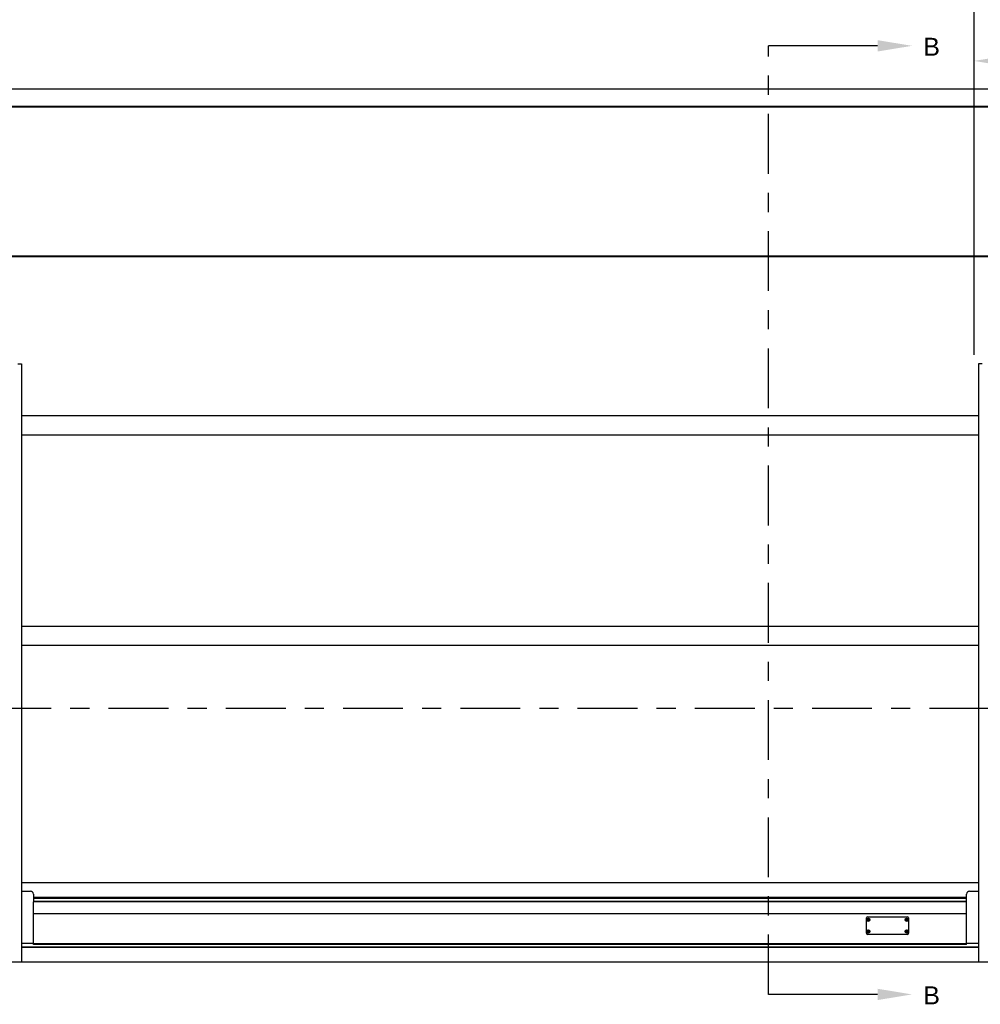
# Model space of a CAD drawing. Header units: inches. Extents: x 170 to 312, y 215 to 248.
# Tile 465 of 557: x 275.19 to 280.2, y 220.19 to 225.34. Entities that reach past the tile are written whole.
import ezdxf
from ezdxf import colors
from ezdxf.entities.mleader import LeaderData, LeaderLine
from ezdxf.math import Vec2, Vec3

# ---------------------------------------------------------------- set-up
doc = ezdxf.new("R2010")
doc.units = ezdxf.units.IN
doc.header["$LTSCALE"] = 0.25
doc.header["$MEASUREMENT"] = 0
doc.linetypes.add('CENTER', pattern=[2, 1.25, -0.25, 0.25, -0.25])
for name, color, linetype in [('ANNOTATIONS', 1, 'Continuous'), ('SECTION CUTS', 6, 'CENTER'), ('STANDARD MOTOR RH', 7, 'Continuous')]:
    doc.layers.add(name, color=color, linetype=linetype)
doc.styles.add('ARIAL', font='arial.ttf', dxfattribs={"height": 0.09375})
doc.styles.get("Standard").update_dxf_attribs({"font": 'romans.shx'})
doc.dimstyles.new('STANDARD$0', dxfattribs={"dimtxt": 0.09375, "dimasz": 0.09375, "dimexe": 0.03125, "dimexo": 0.046875, "dimgap": 0.09, "dimtad": 0, "dimtih": 1, "dimtoh": 1, "dimdec": 4, "dimzin": 0, "dimdsep": 46, "dimtxsty": 'ARIAL', "dimcen": 0.09, "dimadec": 0, "dimazin": 0, "dimtfac": 1, "dimtdec": 4, "dimtofl": 0, "dimtmove": 0, "dimatfit": 1, "dimfxl": 1, "dimtolj": 1, "dimtzin": 0, "dimarcsym": 0})

# ---------------------------------------------------------------- blocks, each defined once
blk = doc.blocks.new('*D164')
at = {"layer": 'ANNOTATIONS', "color": 0, "lineweight": -2, "transparency": 16777216}
for p, q in [((280.1715, 223.587), (280.1715, 225.1541)), ((280.2653, 225.1229), (280.4332, 225.1229)), ((281.1714, 225.1229), (281.0034, 225.1229)), ((281.2651, 224.58), (281.2651, 225.1541))]:
    blk.add_line(p, q, dxfattribs=at)
at = {"layer": 'ANNOTATIONS', "color": 0, "transparency": 16777216}
for points in [[(280.2653, 225.1385), (280.2653, 225.1073), (280.1715, 225.1229)], [(281.1714, 225.1385), (281.1714, 225.1073), (281.2651, 225.1229)]]:
    blk.add_solid(points, dxfattribs=at)
at = {"layer": 'defpoints', "color": 0, "transparency": 16777216}
for p in [(280.1715, 225.1229), (281.2651, 224.5331), (280.1715, 223.5401)]:
    blk.add_point(p, dxfattribs=at)
at = {"layer": 'ANNOTATIONS', "color": 0, "transparency": 16777216, "insert": (280.7183, 225.1229), "char_height": 0.09375, "attachment_point": 5, "style": 'ARIAL'}
blk.add_mtext('\\A1;17 3/8"', dxfattribs=at)
blk = doc.blocks.new('*D171')
at = {"layer": 'ANNOTATIONS', "color": 0, "lineweight": -2, "transparency": 16777216}
for p, q in [((280.1715, 223.587), (280.1715, 225.5879)), ((281.3949, 225.0133), (281.3949, 225.5879)), ((280.2653, 225.5566), (280.6021, 225.5566)), ((281.3011, 225.5566), (280.9643, 225.5566))]:
    blk.add_line(p, q, dxfattribs=at)
at = {"layer": 'ANNOTATIONS', "color": 0, "transparency": 16777216}
for points in [[(280.2653, 225.5722), (280.2653, 225.541), (280.1715, 225.5566)], [(281.3011, 225.5722), (281.3011, 225.541), (281.3949, 225.5566)]]:
    blk.add_solid(points, dxfattribs=at)
at = {"layer": 'defpoints', "color": 0, "transparency": 16777216}
for p in [(281.3949, 225.5566), (281.3949, 224.9664), (280.1715, 223.5401)]:
    blk.add_point(p, dxfattribs=at)
at = {"layer": 'ANNOTATIONS', "color": 0, "transparency": 16777216, "insert": (280.7832, 225.5566), "char_height": 0.09375, "attachment_point": 5, "style": 'ARIAL'}
blk.add_mtext('\\A1;20"', dxfattribs=at)

msp = doc.modelspace()

# ---------------------------------------------------------------- linework, layer by layer
at = {"layer": 'SECTION CUTS'}
for p, q in [((279.09689, 220.24594), (279.09689, 225.20181)), ((274.42473, 221.7408), (280.91872, 221.7408))]:
    msp.add_line(p, q, dxfattribs=at)
at = {"layer": 'STANDARD MOTOR RH'}
for p, q in [((274.67895, 224.97761), (280.68676, 224.97761)), ((280.68676, 224.97601), (274.67895, 224.97601)), ((280.68676, 224.88534), (274.67895, 224.88534)), ((274.67895, 224.88386), (280.70239, 224.88386)), ((280.70239, 224.10261), (274.67895, 224.10261)), ((274.67895, 224.10114), (280.68676, 224.10114)), ((275.17633, 223.54011), (275.1942, 223.54011)), ((275.1942, 223.54011), (275.1942, 220.41511)), ((280.1942, 223.54011), (280.1942, 220.41511)), ((280.21207, 223.54011), (280.1942, 223.54011)), ((280.1942, 223.26822), (275.1942, 223.26816)), ((280.1942, 223.16822), (275.1942, 223.16822)), ((280.1942, 222.16825), (275.1942, 222.16819)), ((280.1942, 222.06825), (275.1942, 222.06825)), ((275.1942, 220.83003), (280.1942, 220.83003)), ((275.1942, 220.78542), (275.24108, 220.78542)), ((280.14732, 220.78542), (280.1942, 220.78542)), ((275.2567, 220.76979), (275.2567, 220.73013)), ((275.2567, 220.75408), (280.1317, 220.75408)), ((275.2567, 220.75346), (280.1317, 220.75346)), ((275.2567, 220.74953), (280.1317, 220.74953)), ((280.1317, 220.73013), (280.1317, 220.76979)), ((275.2567, 220.73198), (280.1317, 220.73198)), ((280.1317, 220.73168), (275.2567, 220.73168)), ((275.2567, 220.50698), (275.2567, 220.72999)), ((280.1317, 220.50698), (280.1317, 220.72999)), ((280.1317, 220.66705), (275.2567, 220.66705)), ((279.60931, 220.56545), (279.60931, 220.64523)), ((279.61311, 220.6349), (279.61717, 220.63604)), ((279.61392, 220.63292), (279.61761, 220.63497)), ((279.61511, 220.63973), (279.61717, 220.63604)), ((279.61556, 220.65148), (279.82156, 220.65148)), ((279.61717, 220.63604), (279.61642, 220.63635)), ((279.61709, 220.64054), (279.61823, 220.63648)), ((279.61717, 220.63604), (279.61823, 220.63648)), ((279.61717, 220.63604), (279.61761, 220.63497)), ((279.6173, 220.63423), (279.61761, 220.63497)), ((279.61868, 220.63542), (279.61761, 220.63497)), ((279.61875, 220.63091), (279.61761, 220.63497)), ((279.62192, 220.63854), (279.61823, 220.63648)), ((279.61854, 220.63723), (279.61823, 220.63648)), ((279.61868, 220.63542), (279.61823, 220.63648)), ((279.62273, 220.63656), (279.61868, 220.63542)), ((279.61868, 220.63542), (279.61942, 220.63511)), ((279.62073, 220.63173), (279.61868, 220.63542)), ((279.81439, 220.6349), (279.81844, 220.63604)), ((279.8152, 220.63292), (279.81889, 220.63497)), ((279.81639, 220.63973), (279.81844, 220.63604)), ((279.81844, 220.63604), (279.8177, 220.63635)), ((279.81837, 220.64054), (279.81951, 220.63648)), ((279.81844, 220.63604), (279.81951, 220.63648)), ((279.81844, 220.63604), (279.81889, 220.63497)), ((279.81858, 220.63423), (279.81889, 220.63497)), ((279.81995, 220.63542), (279.81889, 220.63497)), ((279.82003, 220.63091), (279.81889, 220.63497)), ((279.8232, 220.63854), (279.81951, 220.63648)), ((279.81982, 220.63723), (279.81951, 220.63648)), ((279.81995, 220.63542), (279.81951, 220.63648)), ((279.82401, 220.63656), (279.81995, 220.63542)), ((279.81995, 220.63542), (279.8207, 220.63511)), ((279.82201, 220.63173), (279.81995, 220.63542)), ((279.82781, 220.64523), (279.82781, 220.56545)), ((279.61511, 220.57895), (279.61717, 220.57526)), ((279.61709, 220.57977), (279.61823, 220.57571)), ((279.81639, 220.57895), (279.81844, 220.57526)), ((279.81837, 220.57977), (279.81951, 220.57571)), ((279.61311, 220.57412), (279.61717, 220.57526)), ((279.61392, 220.57214), (279.61761, 220.5742)), ((279.82156, 220.5592), (279.61556, 220.5592)), ((279.61717, 220.57526), (279.61642, 220.57557)), ((279.61717, 220.57526), (279.61823, 220.57571)), ((279.61717, 220.57526), (279.61761, 220.5742)), ((279.6173, 220.57345), (279.61761, 220.5742)), ((279.61868, 220.57464), (279.61761, 220.5742)), ((279.61875, 220.57014), (279.61761, 220.5742)), ((279.62192, 220.57776), (279.61823, 220.57571)), ((279.61854, 220.57645), (279.61823, 220.57571)), ((279.61868, 220.57464), (279.61823, 220.57571)), ((279.62273, 220.57578), (279.61868, 220.57464)), ((279.62073, 220.57095), (279.61868, 220.57464)), ((279.61868, 220.57464), (279.61942, 220.57433)), ((279.81439, 220.57412), (279.81844, 220.57526)), ((279.8152, 220.57214), (279.81889, 220.5742)), ((279.81844, 220.57526), (279.8177, 220.57557)), ((279.81844, 220.57526), (279.81951, 220.57571)), ((279.81844, 220.57526), (279.81889, 220.5742)), ((279.81858, 220.57345), (279.81889, 220.5742)), ((279.81995, 220.57464), (279.81889, 220.5742)), ((279.82003, 220.57014), (279.81889, 220.5742)), ((279.8232, 220.57776), (279.81951, 220.57571)), ((279.81982, 220.57645), (279.81951, 220.57571)), ((279.81995, 220.57464), (279.81951, 220.57571)), ((279.82401, 220.57578), (279.81995, 220.57464)), ((279.81995, 220.57464), (279.8207, 220.57433)), ((279.82201, 220.57095), (279.81995, 220.57464)), ((275.1942, 220.5145), (275.2567, 220.5145)), ((280.1942, 220.49348), (275.1942, 220.49348)), ((280.1942, 220.49168), (275.1942, 220.49168)), ((280.1942, 220.49106), (275.1942, 220.49106)), ((280.1317, 220.5101), (275.2567, 220.5101)), ((280.1317, 220.50698), (275.2567, 220.50698)), ((280.1317, 220.5145), (280.1942, 220.5145)), ((280.6942, 220.41511), (274.6942, 220.41511)), ((280.6942, 220.41511), (280.1942, 220.41511))]:
    msp.add_line(p, q, dxfattribs=at)
for centre, radius in [((279.61792, 220.63573), 0.00844), ((279.61792, 220.63573), 0.00805), ((279.8192, 220.63573), 0.00844), ((279.8192, 220.63573), 0.00805), ((279.61792, 220.57495), 0.00844), ((279.61792, 220.57495), 0.00805), ((279.8192, 220.57495), 0.00844), ((279.8192, 220.57495), 0.00805)]:
    msp.add_circle(centre, radius, dxfattribs=at)
for centre, radius, start, end in [((275.24108, 220.76979), 0.01562, 0, 90), ((280.14732, 220.76979), 0.01563, 90, 180), ((279.61556, 220.64523), 0.00625, 90, 180), ((279.66838, 220.51331), 0.13356, 112.89319, 114.44637), ((279.63245, 220.64173), 0.02052, 199.44524, 205.42354), ((279.56739, 220.75773), 0.1332, 290.44856, 292.00631), ((279.62393, 220.62118), 0.02053, 109.47192, 115.4439), ((279.73865, 220.68576), 0.13184, 200.43712, 202.01053), ((279.49762, 220.58619), 0.13125, 22.88182, 24.46252), ((279.74011, 220.68604), 0.13329, 202.87512, 204.43148), ((279.66947, 220.51116), 0.13597, 110.47137, 111.99695), ((279.61189, 220.65033), 0.02059, 289.47383, 295.4325), ((279.56701, 220.75918), 0.13469, 292.8997, 294.43986), ((279.49344, 220.58424), 0.13586, 20.4604, 21.98725), ((279.60349, 220.62976), 0.02041, 19.45715, 25.4697), ((279.86966, 220.51331), 0.13356, 112.89319, 114.44637), ((279.83373, 220.64173), 0.02052, 199.44524, 205.42354), ((279.76867, 220.75773), 0.1332, 290.44856, 292.00631), ((279.82521, 220.62118), 0.02053, 109.47192, 115.4439), ((279.93993, 220.68576), 0.13184, 200.43712, 202.01053), ((279.6989, 220.58619), 0.13125, 22.88182, 24.46252), ((279.94139, 220.68604), 0.13329, 202.87512, 204.43148), ((279.87075, 220.51116), 0.13597, 110.47137, 111.99695), ((279.81317, 220.65033), 0.02059, 289.47383, 295.4325), ((279.76924, 220.75701), 0.13231, 292.8859, 294.45366), ((279.69472, 220.58424), 0.13586, 20.4604, 21.98725), ((279.82156, 220.64523), 0.00625, 0, 90), ((279.80477, 220.62976), 0.02041, 19.45715, 25.4697), ((279.62393, 220.56041), 0.02053, 109.47192, 115.4439), ((279.73854, 220.62494), 0.13172, 200.43468, 202.00961), ((279.49717, 220.52522), 0.13174, 22.88478, 24.45956), ((279.82521, 220.56041), 0.02053, 109.47192, 115.4439), ((279.93982, 220.62494), 0.13172, 200.43468, 202.00961), ((279.69845, 220.52522), 0.13174, 22.88478, 24.45956), ((279.61556, 220.56545), 0.00625, 180, 270), ((279.66767, 220.45414), 0.1318, 112.87864, 114.45242), ((279.63244, 220.58094), 0.0205, 199.43955, 205.42323), ((279.56739, 220.69695), 0.1332, 290.44856, 292.00631), ((279.73981, 220.62514), 0.13297, 202.87518, 204.43514), ((279.66947, 220.45038), 0.13597, 110.47137, 111.99695), ((279.61194, 220.58944), 0.02047, 289.44856, 295.44326), ((279.56651, 220.69954), 0.13593, 292.90674, 294.43283), ((279.49384, 220.52362), 0.13544, 20.45802, 21.98963), ((279.60348, 220.56898), 0.02042, 19.45665, 25.46419), ((279.86894, 220.45414), 0.1318, 112.87864, 114.45242), ((279.83372, 220.58094), 0.0205, 199.43955, 205.42323), ((279.76867, 220.69695), 0.1332, 290.44856, 292.00631), ((279.94109, 220.62514), 0.13297, 202.87518, 204.43514), ((279.87075, 220.45038), 0.13597, 110.47137, 111.99695), ((279.81322, 220.58944), 0.02047, 289.44856, 295.44326), ((279.76874, 220.69737), 0.13356, 292.89319, 294.44637), ((279.69512, 220.52362), 0.13544, 20.45802, 21.98963), ((279.82156, 220.56545), 0.00625, 270, 0), ((279.80476, 220.56898), 0.02042, 19.45665, 25.46419)]:
    msp.add_arc(centre, radius, start, end, dxfattribs=at)

# ---------------------------------------------------------------- texts
at = {"layer": 'SECTION CUTS', "style": 'ARIAL'}
for p in [(279.90491, 225.15012), (279.90491, 220.19425)]:
    msp.add_text('B', height=0.09375, dxfattribs=at).set_placement(p)

# ---------------------------------------------------------------- dimensions: what is measured, and where the dimension line sits
at = {"layer": 'ANNOTATIONS'}
dim = msp.add_linear_dim(base=(281.39489, 225.55661), p1=(280.17151, 223.54011), p2=(281.39489, 224.96638), angle=180, text='20"', dimstyle='STANDARD$0', dxfattribs=at)
dim.commit()
dim.dimension.update_dxf_attribs({"geometry": '*D171', "text_midpoint": (280.7832, 225.55661), "dimtype": 160})
dim = msp.add_linear_dim(base=(280.17151, 225.1229), p1=(281.26513, 224.53313), p2=(280.17151, 223.54011), text='17 3/8"', dimstyle='STANDARD$0', dxfattribs=at)
dim.commit()
dim.dimension.update_dxf_attribs({"geometry": '*D164', "text_midpoint": (280.71832, 225.1229), "dimtype": 160})

# ---------------------------------------------------------------- leaders
at = {"layer": 'SECTION CUTS'}
ml = msp.add_multileader_mtext('Standard', dxfattribs=at)
ml.set_content('', color=256)
ml.set_leader_properties()
ml.build(insert=Vec2(0, 0))
ml.multileader.update_dxf_attribs({"dogleg_length": 0, "arrow_head_size": 0.18})
ctx = ml.context
ctx.base_point, ctx.char_height, ctx.arrow_head_size, ctx.landing_gap_size, ctx.plane_origin, ctx.plane_x_axis, ctx.plane_y_axis = Vec3(279.09689, 225.20181), 0.18, 0.18, 0, Vec3(279.84641, 225.20181), Vec3(0, 1), Vec3(-1, 0)
notes = []
notes.append((ctx, [(0, (1, 1, 0), (279.09689, 225.20181), (1, 0), 0, [(0, [(279.84641, 225.20181)], 0, [])])]))
ctx.mtext.insert, ctx.mtext.text_direction, ctx.mtext.rotation, ctx.mtext.flow_direction = Vec3(279.00689, 225.20181), Vec3(0, 1), 1.5707963, 5
ml = msp.add_multileader_mtext('Standard', dxfattribs=at)
ml.set_content('', color=256)
ml.set_leader_properties()
ml.build(insert=Vec2(0, 0))
ml.multileader.update_dxf_attribs({"dogleg_length": 0, "arrow_head_size": 0.18})
ctx = ml.context
ctx.base_point, ctx.char_height, ctx.arrow_head_size, ctx.landing_gap_size, ctx.plane_origin, ctx.plane_x_axis, ctx.plane_y_axis = Vec3(279.09689, 220.24594), 0.18, 0.18, 0, Vec3(279.84641, 220.24594), Vec3(0, 1), Vec3(-1, 0)
notes.append((ctx, [(0, (1, 1, 0), (279.09689, 220.24594), (1, 0), 0, [(0, [(279.84641, 220.24594)], 0, [])])]))
ctx.mtext.insert, ctx.mtext.text_direction, ctx.mtext.rotation, ctx.mtext.flow_direction = Vec3(279.00689, 220.24594), Vec3(0, 1), 1.5707963, 5
for ctx, leaders in notes:
    for number, flags, end, landing, length, lines in leaders:
        leader = LeaderData()
        leader.index, (leader.has_last_leader_line, leader.has_dogleg_vector, leader.attachment_direction) = number, flags
        leader.last_leader_point, leader.dogleg_vector, leader.dogleg_length = Vec3(end), Vec3(landing), length
        for number, points, colour, breaks in lines:
            line = LeaderLine()
            line.index, line.vertices, line.color, line.breaks = number, Vec3.list(points), colors.encode_raw_color(colour), breaks
            leader.lines.append(line)
        ctx.leaders.append(leader)

doc.saveas('drawing.dxf')
